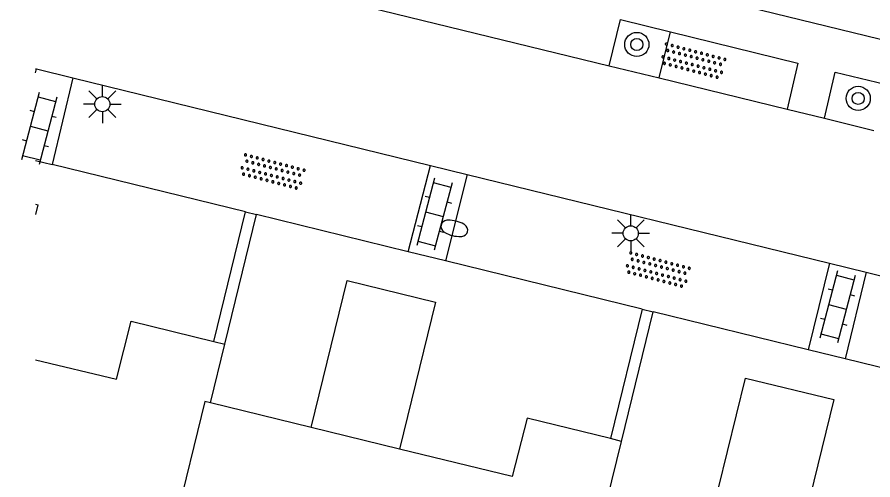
# Model space of a CAD drawing. Extents: x 128999 to 131010, y 395498 to 399007.
# Drawn here: x 128999.4 to 129027.68, y 397745.62 to 397760.91 of the extents above; entities that cross this region are included whole.
import ezdxf

# ---------------------------------------------------------------- set-up
doc = ezdxf.new("R2010")
doc.units = 0
for name, color, linetype in [('gg-afsc-muur', 7, 'Continuous'), ('gg-bbg-hoofdgebouw', 7, 'Continuous'), ('gg-bbg-luifel en loopbrug', 7, 'Continuous'), ('gg-bbg-tussenscheiding', 7, 'Continuous'), ('gg-knt-verharding', 7, 'Continuous'), ('gt-symb-boom', 7, 'Continuous'), ('gt-symb-brandkraan', 7, 'Continuous'), ('gt-symb-klinker verharding', 7, 'Continuous'), ('gt-symb-lichtmast', 7, 'Continuous'), ('gt-symb-overige verharding', 7, 'Continuous')]:
    doc.layers.add(name, color=color, linetype=linetype)

# ---------------------------------------------------------------- blocks, each defined once
blk = doc.blocks.new('gt0-BOOM')
at = {"layer": 'gt-symb-boom'}
for radius in [0.4, 0.2]:
    blk.add_circle((0, 0), radius, dxfattribs=at)
blk = doc.blocks.new('gt0-KL1')
at = {"layer": 'gt-symb-klinker verharding'}
for p, q in [((-1.15, 0.3), (1.15, 0.3)), ((-1, -0.3), (-1, 0.3)), ((-0.5, 0.3), (-0.5, 0.45)), ((0, -0.3), (0, 0.3)), ((0.5, 0.3), (0.5, 0.45)), ((1, -0.3), (1, 0.3)), ((-1.15, -0.3), (1.15, -0.3)), ((-0.5, -0.45), (-0.5, -0.3)), ((0.5, -0.45), (0.5, -0.3))]:
    blk.add_line(p, q, dxfattribs=at)
blk = doc.blocks.new('gt0-OVH')
at = {"layer": 'gt-symb-overige verharding'}
for points in [[(-0.972, 0.298), (-0.967, 0.308), (-0.965, 0.319), (-0.966, 0.33), (-0.971, 0.34), (-0.978, 0.348), (-0.988, 0.353), (-0.999, 0.355), (-1.01, 0.354), (-1.02, 0.349), (-1.028, 0.342), (-1.033, 0.332), (-1.035, 0.321), (-1.034, 0.31), (-1.029, 0.3), (-1.022, 0.292), (-1.012, 0.287), (-1.001, 0.285), (-0.99, 0.286), (-0.98, 0.291)], [(-0.772, 0.298), (-0.767, 0.308), (-0.765, 0.319), (-0.766, 0.33), (-0.771, 0.34), (-0.778, 0.348), (-0.788, 0.353), (-0.799, 0.355), (-0.81, 0.354), (-0.82, 0.349), (-0.828, 0.342), (-0.833, 0.332), (-0.835, 0.321), (-0.834, 0.31), (-0.829, 0.3), (-0.822, 0.292), (-0.812, 0.287), (-0.801, 0.285), (-0.79, 0.286), (-0.78, 0.291)], [(-0.572, 0.298), (-0.567, 0.308), (-0.565, 0.319), (-0.566, 0.33), (-0.571, 0.34), (-0.578, 0.348), (-0.588, 0.353), (-0.599, 0.355), (-0.61, 0.354), (-0.62, 0.349), (-0.628, 0.342), (-0.633, 0.332), (-0.635, 0.321), (-0.634, 0.31), (-0.629, 0.3), (-0.622, 0.292), (-0.612, 0.287), (-0.601, 0.285), (-0.59, 0.286), (-0.58, 0.291)], [(-0.372, 0.298), (-0.367, 0.308), (-0.365, 0.319), (-0.366, 0.33), (-0.371, 0.34), (-0.378, 0.348), (-0.388, 0.353), (-0.399, 0.355), (-0.41, 0.354), (-0.42, 0.349), (-0.428, 0.342), (-0.433, 0.332), (-0.435, 0.321), (-0.434, 0.31), (-0.429, 0.3), (-0.422, 0.292), (-0.412, 0.287), (-0.401, 0.285), (-0.39, 0.286), (-0.38, 0.291)], [(-0.172, 0.298), (-0.167, 0.308), (-0.165, 0.319), (-0.166, 0.33), (-0.171, 0.34), (-0.178, 0.348), (-0.188, 0.353), (-0.199, 0.355), (-0.21, 0.354), (-0.22, 0.349), (-0.228, 0.342), (-0.233, 0.332), (-0.235, 0.321), (-0.234, 0.31), (-0.229, 0.3), (-0.222, 0.292), (-0.212, 0.287), (-0.201, 0.285), (-0.19, 0.286), (-0.18, 0.291)], [(0.028, 0.298), (0.033, 0.308), (0.035, 0.319), (0.034, 0.33), (0.029, 0.34), (0.022, 0.348), (0.012, 0.353), (0.001, 0.355), (-0.01, 0.354), (-0.02, 0.349), (-0.028, 0.342), (-0.033, 0.332), (-0.035, 0.321), (-0.034, 0.31), (-0.029, 0.3), (-0.022, 0.292), (-0.012, 0.287), (-0.001, 0.285), (0.01, 0.286), (0.02, 0.291)], [(0.228, 0.298), (0.233, 0.308), (0.235, 0.319), (0.234, 0.33), (0.229, 0.34), (0.222, 0.348), (0.212, 0.353), (0.201, 0.355), (0.19, 0.354), (0.18, 0.349), (0.172, 0.342), (0.167, 0.332), (0.165, 0.321), (0.166, 0.31), (0.171, 0.3), (0.178, 0.292), (0.188, 0.287), (0.199, 0.285), (0.21, 0.286), (0.22, 0.291)], [(0.428, 0.298), (0.433, 0.308), (0.435, 0.319), (0.434, 0.33), (0.429, 0.34), (0.422, 0.348), (0.412, 0.353), (0.401, 0.355), (0.39, 0.354), (0.38, 0.349), (0.372, 0.342), (0.367, 0.332), (0.365, 0.321), (0.366, 0.31), (0.371, 0.3), (0.378, 0.292), (0.388, 0.287), (0.399, 0.285), (0.41, 0.286), (0.42, 0.291)], [(0.628, 0.298), (0.633, 0.308), (0.635, 0.319), (0.634, 0.33), (0.629, 0.34), (0.622, 0.348), (0.612, 0.353), (0.601, 0.355), (0.59, 0.354), (0.58, 0.349), (0.572, 0.342), (0.567, 0.332), (0.565, 0.321), (0.566, 0.31), (0.571, 0.3), (0.578, 0.292), (0.588, 0.287), (0.599, 0.285), (0.61, 0.286), (0.62, 0.291)], [(0.828, 0.298), (0.833, 0.308), (0.835, 0.319), (0.834, 0.33), (0.829, 0.34), (0.822, 0.348), (0.812, 0.353), (0.801, 0.355), (0.79, 0.354), (0.78, 0.349), (0.772, 0.342), (0.767, 0.332), (0.765, 0.321), (0.766, 0.31), (0.771, 0.3), (0.778, 0.292), (0.788, 0.287), (0.799, 0.285), (0.81, 0.286), (0.82, 0.291)], [(1.028, 0.298), (1.033, 0.308), (1.035, 0.319), (1.034, 0.33), (1.029, 0.34), (1.022, 0.348), (1.012, 0.353), (1.001, 0.355), (0.99, 0.354), (0.98, 0.349), (0.972, 0.342), (0.967, 0.332), (0.965, 0.321), (0.966, 0.31), (0.971, 0.3), (0.978, 0.292), (0.988, 0.287), (0.999, 0.285), (1.01, 0.286), (1.02, 0.291)], [(-0.872, 0.106), (-0.867, 0.116), (-0.865, 0.126), (-0.866, 0.137), (-0.871, 0.147), (-0.878, 0.156), (-0.888, 0.161), (-0.899, 0.163), (-0.91, 0.162), (-0.92, 0.157), (-0.928, 0.15), (-0.933, 0.14), (-0.935, 0.129), (-0.934, 0.118), (-0.929, 0.108), (-0.922, 0.1), (-0.912, 0.095), (-0.901, 0.092), (-0.89, 0.094), (-0.88, 0.098)], [(-0.672, 0.106), (-0.667, 0.116), (-0.665, 0.126), (-0.666, 0.137), (-0.671, 0.147), (-0.678, 0.156), (-0.688, 0.161), (-0.699, 0.163), (-0.71, 0.162), (-0.72, 0.157), (-0.728, 0.15), (-0.733, 0.14), (-0.735, 0.129), (-0.734, 0.118), (-0.729, 0.108), (-0.722, 0.1), (-0.712, 0.095), (-0.701, 0.092), (-0.69, 0.094), (-0.68, 0.098)], [(-0.472, 0.106), (-0.467, 0.116), (-0.465, 0.126), (-0.466, 0.137), (-0.471, 0.147), (-0.478, 0.156), (-0.488, 0.161), (-0.499, 0.163), (-0.51, 0.162), (-0.52, 0.157), (-0.528, 0.15), (-0.533, 0.14), (-0.535, 0.129), (-0.534, 0.118), (-0.529, 0.108), (-0.522, 0.1), (-0.512, 0.095), (-0.501, 0.092), (-0.49, 0.094), (-0.48, 0.098)], [(-0.272, 0.106), (-0.267, 0.116), (-0.265, 0.126), (-0.266, 0.137), (-0.271, 0.147), (-0.278, 0.156), (-0.288, 0.161), (-0.299, 0.163), (-0.31, 0.162), (-0.32, 0.157), (-0.328, 0.15), (-0.333, 0.14), (-0.335, 0.129), (-0.334, 0.118), (-0.329, 0.108), (-0.322, 0.1), (-0.312, 0.095), (-0.301, 0.092), (-0.29, 0.094), (-0.28, 0.098)], [(-0.072, 0.106), (-0.067, 0.116), (-0.065, 0.126), (-0.066, 0.137), (-0.071, 0.147), (-0.078, 0.156), (-0.088, 0.161), (-0.099, 0.163), (-0.11, 0.162), (-0.12, 0.157), (-0.128, 0.15), (-0.133, 0.14), (-0.135, 0.129), (-0.134, 0.118), (-0.129, 0.108), (-0.122, 0.1), (-0.112, 0.095), (-0.101, 0.092), (-0.09, 0.094), (-0.08, 0.098)], [(0.128, 0.106), (0.133, 0.116), (0.135, 0.126), (0.134, 0.137), (0.129, 0.147), (0.122, 0.156), (0.112, 0.161), (0.101, 0.163), (0.09, 0.162), (0.08, 0.157), (0.072, 0.15), (0.067, 0.14), (0.065, 0.129), (0.066, 0.118), (0.071, 0.108), (0.078, 0.1), (0.088, 0.095), (0.099, 0.092), (0.11, 0.094), (0.12, 0.098)], [(0.328, 0.106), (0.333, 0.116), (0.335, 0.126), (0.334, 0.137), (0.329, 0.147), (0.322, 0.156), (0.312, 0.161), (0.301, 0.163), (0.29, 0.162), (0.28, 0.157), (0.272, 0.15), (0.267, 0.14), (0.265, 0.129), (0.266, 0.118), (0.271, 0.108), (0.278, 0.1), (0.288, 0.095), (0.299, 0.092), (0.31, 0.094), (0.32, 0.098)], [(0.528, 0.106), (0.533, 0.116), (0.535, 0.126), (0.534, 0.137), (0.529, 0.147), (0.522, 0.156), (0.512, 0.161), (0.501, 0.163), (0.49, 0.162), (0.48, 0.157), (0.472, 0.15), (0.467, 0.14), (0.465, 0.129), (0.466, 0.118), (0.471, 0.108), (0.478, 0.1), (0.488, 0.095), (0.499, 0.092), (0.51, 0.094), (0.52, 0.098)], [(0.728, 0.106), (0.733, 0.116), (0.735, 0.126), (0.734, 0.137), (0.729, 0.147), (0.722, 0.156), (0.712, 0.161), (0.701, 0.163), (0.69, 0.162), (0.68, 0.157), (0.672, 0.15), (0.667, 0.14), (0.665, 0.129), (0.666, 0.118), (0.671, 0.108), (0.678, 0.1), (0.688, 0.095), (0.699, 0.092), (0.71, 0.094), (0.72, 0.098)], [(0.928, 0.106), (0.933, 0.116), (0.935, 0.126), (0.934, 0.137), (0.929, 0.147), (0.922, 0.156), (0.912, 0.161), (0.901, 0.163), (0.89, 0.162), (0.88, 0.157), (0.872, 0.15), (0.867, 0.14), (0.865, 0.129), (0.866, 0.118), (0.871, 0.108), (0.878, 0.1), (0.888, 0.095), (0.899, 0.092), (0.91, 0.094), (0.92, 0.098)], [(-0.972, -0.142), (-0.967, -0.132), (-0.965, -0.121), (-0.966, -0.11), (-0.971, -0.1), (-0.978, -0.092), (-0.988, -0.087), (-0.999, -0.085), (-1.01, -0.086), (-1.02, -0.091), (-1.028, -0.098), (-1.033, -0.108), (-1.035, -0.119), (-1.034, -0.13), (-1.029, -0.14), (-1.022, -0.148), (-1.012, -0.153), (-1.001, -0.155), (-0.99, -0.154), (-0.98, -0.149)], [(-0.872, -0.334), (-0.867, -0.324), (-0.865, -0.314), (-0.866, -0.303), (-0.871, -0.293), (-0.878, -0.284), (-0.888, -0.279), (-0.899, -0.277), (-0.91, -0.278), (-0.92, -0.283), (-0.928, -0.29), (-0.933, -0.3), (-0.935, -0.311), (-0.934, -0.322), (-0.929, -0.332), (-0.922, -0.34), (-0.912, -0.345), (-0.901, -0.348), (-0.89, -0.346), (-0.88, -0.342)], [(-0.772, -0.142), (-0.767, -0.132), (-0.765, -0.121), (-0.766, -0.11), (-0.771, -0.1), (-0.778, -0.092), (-0.788, -0.087), (-0.799, -0.085), (-0.81, -0.086), (-0.82, -0.091), (-0.828, -0.098), (-0.833, -0.108), (-0.835, -0.119), (-0.834, -0.13), (-0.829, -0.14), (-0.822, -0.148), (-0.812, -0.153), (-0.801, -0.155), (-0.79, -0.154), (-0.78, -0.149)], [(-0.672, -0.334), (-0.667, -0.324), (-0.665, -0.314), (-0.666, -0.303), (-0.671, -0.293), (-0.678, -0.284), (-0.688, -0.279), (-0.699, -0.277), (-0.71, -0.278), (-0.72, -0.283), (-0.728, -0.29), (-0.733, -0.3), (-0.735, -0.311), (-0.734, -0.322), (-0.729, -0.332), (-0.722, -0.34), (-0.712, -0.345), (-0.701, -0.348), (-0.69, -0.346), (-0.68, -0.342)], [(-0.572, -0.142), (-0.567, -0.132), (-0.565, -0.121), (-0.566, -0.11), (-0.571, -0.1), (-0.578, -0.092), (-0.588, -0.087), (-0.599, -0.085), (-0.61, -0.086), (-0.62, -0.091), (-0.628, -0.098), (-0.633, -0.108), (-0.635, -0.119), (-0.634, -0.13), (-0.629, -0.14), (-0.622, -0.148), (-0.612, -0.153), (-0.601, -0.155), (-0.59, -0.154), (-0.58, -0.149)], [(-0.472, -0.334), (-0.467, -0.324), (-0.465, -0.314), (-0.466, -0.303), (-0.471, -0.293), (-0.478, -0.284), (-0.488, -0.279), (-0.499, -0.277), (-0.51, -0.278), (-0.52, -0.283), (-0.528, -0.29), (-0.533, -0.3), (-0.535, -0.311), (-0.534, -0.322), (-0.529, -0.332), (-0.522, -0.34), (-0.512, -0.345), (-0.501, -0.348), (-0.49, -0.346), (-0.48, -0.342)], [(-0.372, -0.142), (-0.367, -0.132), (-0.365, -0.121), (-0.366, -0.11), (-0.371, -0.1), (-0.378, -0.092), (-0.388, -0.087), (-0.399, -0.085), (-0.41, -0.086), (-0.42, -0.091), (-0.428, -0.098), (-0.433, -0.108), (-0.435, -0.119), (-0.434, -0.13), (-0.429, -0.14), (-0.422, -0.148), (-0.412, -0.153), (-0.401, -0.155), (-0.39, -0.154), (-0.38, -0.149)], [(-0.272, -0.334), (-0.267, -0.324), (-0.265, -0.314), (-0.266, -0.303), (-0.271, -0.293), (-0.278, -0.284), (-0.288, -0.279), (-0.299, -0.277), (-0.31, -0.278), (-0.32, -0.283), (-0.328, -0.29), (-0.333, -0.3), (-0.335, -0.311), (-0.334, -0.322), (-0.329, -0.332), (-0.322, -0.34), (-0.312, -0.345), (-0.301, -0.348), (-0.29, -0.346), (-0.28, -0.342)], [(-0.172, -0.142), (-0.167, -0.132), (-0.165, -0.121), (-0.166, -0.11), (-0.171, -0.1), (-0.178, -0.092), (-0.188, -0.087), (-0.199, -0.085), (-0.21, -0.086), (-0.22, -0.091), (-0.228, -0.098), (-0.233, -0.108), (-0.235, -0.119), (-0.234, -0.13), (-0.229, -0.14), (-0.222, -0.148), (-0.212, -0.153), (-0.201, -0.155), (-0.19, -0.154), (-0.18, -0.149)], [(-0.072, -0.334), (-0.067, -0.324), (-0.065, -0.314), (-0.066, -0.303), (-0.071, -0.293), (-0.078, -0.284), (-0.088, -0.279), (-0.099, -0.277), (-0.11, -0.278), (-0.12, -0.283), (-0.128, -0.29), (-0.133, -0.3), (-0.135, -0.311), (-0.134, -0.322), (-0.129, -0.332), (-0.122, -0.34), (-0.112, -0.345), (-0.101, -0.348), (-0.09, -0.346), (-0.08, -0.342)], [(0.028, -0.142), (0.033, -0.132), (0.035, -0.121), (0.034, -0.11), (0.029, -0.1), (0.022, -0.092), (0.012, -0.087), (0.001, -0.085), (-0.01, -0.086), (-0.02, -0.091), (-0.028, -0.098), (-0.033, -0.108), (-0.035, -0.119), (-0.034, -0.13), (-0.029, -0.14), (-0.022, -0.148), (-0.012, -0.153), (-0.001, -0.155), (0.01, -0.154), (0.02, -0.149)], [(0.128, -0.334), (0.133, -0.324), (0.135, -0.314), (0.134, -0.303), (0.129, -0.293), (0.122, -0.284), (0.112, -0.279), (0.101, -0.277), (0.09, -0.278), (0.08, -0.283), (0.072, -0.29), (0.067, -0.3), (0.065, -0.311), (0.066, -0.322), (0.071, -0.332), (0.078, -0.34), (0.088, -0.345), (0.099, -0.348), (0.11, -0.346), (0.12, -0.342)], [(0.228, -0.142), (0.233, -0.132), (0.235, -0.121), (0.234, -0.11), (0.229, -0.1), (0.222, -0.092), (0.212, -0.087), (0.201, -0.085), (0.19, -0.086), (0.18, -0.091), (0.172, -0.098), (0.167, -0.108), (0.165, -0.119), (0.166, -0.13), (0.171, -0.14), (0.178, -0.148), (0.188, -0.153), (0.199, -0.155), (0.21, -0.154), (0.22, -0.149)], [(0.328, -0.334), (0.333, -0.324), (0.335, -0.314), (0.334, -0.303), (0.329, -0.293), (0.322, -0.284), (0.312, -0.279), (0.301, -0.277), (0.29, -0.278), (0.28, -0.283), (0.272, -0.29), (0.267, -0.3), (0.265, -0.311), (0.266, -0.322), (0.271, -0.332), (0.278, -0.34), (0.288, -0.345), (0.299, -0.348), (0.31, -0.346), (0.32, -0.342)], [(0.428, -0.142), (0.433, -0.132), (0.435, -0.121), (0.434, -0.11), (0.429, -0.1), (0.422, -0.092), (0.412, -0.087), (0.401, -0.085), (0.39, -0.086), (0.38, -0.091), (0.372, -0.098), (0.367, -0.108), (0.365, -0.119), (0.366, -0.13), (0.371, -0.14), (0.378, -0.148), (0.388, -0.153), (0.399, -0.155), (0.41, -0.154), (0.42, -0.149)], [(0.528, -0.334), (0.533, -0.324), (0.535, -0.314), (0.534, -0.303), (0.529, -0.293), (0.522, -0.284), (0.512, -0.279), (0.501, -0.277), (0.49, -0.278), (0.48, -0.283), (0.472, -0.29), (0.467, -0.3), (0.465, -0.311), (0.466, -0.322), (0.471, -0.332), (0.478, -0.34), (0.488, -0.345), (0.499, -0.348), (0.51, -0.346), (0.52, -0.342)], [(0.628, -0.142), (0.633, -0.132), (0.635, -0.121), (0.634, -0.11), (0.629, -0.1), (0.622, -0.092), (0.612, -0.087), (0.601, -0.085), (0.59, -0.086), (0.58, -0.091), (0.572, -0.098), (0.567, -0.108), (0.565, -0.119), (0.566, -0.13), (0.571, -0.14), (0.578, -0.148), (0.588, -0.153), (0.599, -0.155), (0.61, -0.154), (0.62, -0.149)], [(0.728, -0.334), (0.733, -0.324), (0.735, -0.314), (0.734, -0.303), (0.729, -0.293), (0.722, -0.284), (0.712, -0.279), (0.701, -0.277), (0.69, -0.278), (0.68, -0.283), (0.672, -0.29), (0.667, -0.3), (0.665, -0.311), (0.666, -0.322), (0.671, -0.332), (0.678, -0.34), (0.688, -0.345), (0.699, -0.348), (0.71, -0.346), (0.72, -0.342)], [(0.828, -0.142), (0.833, -0.132), (0.835, -0.121), (0.834, -0.11), (0.829, -0.1), (0.822, -0.092), (0.812, -0.087), (0.801, -0.085), (0.79, -0.086), (0.78, -0.091), (0.772, -0.098), (0.767, -0.108), (0.765, -0.119), (0.766, -0.13), (0.771, -0.14), (0.778, -0.148), (0.788, -0.153), (0.799, -0.155), (0.81, -0.154), (0.82, -0.149)], [(0.928, -0.334), (0.933, -0.324), (0.935, -0.314), (0.934, -0.303), (0.929, -0.293), (0.922, -0.284), (0.912, -0.279), (0.901, -0.277), (0.89, -0.278), (0.88, -0.283), (0.872, -0.29), (0.867, -0.3), (0.865, -0.311), (0.866, -0.322), (0.871, -0.332), (0.878, -0.34), (0.888, -0.345), (0.899, -0.348), (0.91, -0.346), (0.92, -0.342)], [(1.028, -0.142), (1.033, -0.132), (1.035, -0.121), (1.034, -0.11), (1.029, -0.1), (1.022, -0.092), (1.012, -0.087), (1.001, -0.085), (0.99, -0.086), (0.98, -0.091), (0.972, -0.098), (0.967, -0.108), (0.965, -0.119), (0.966, -0.13), (0.971, -0.14), (0.978, -0.148), (0.988, -0.153), (0.999, -0.155), (1.01, -0.154), (1.02, -0.149)]]:
    blk.add_lwpolyline(points, close=True, dxfattribs=at)
blk = doc.blocks.new('gt0-LMAST')
at = {"layer": 'gt-symb-lichtmast'}
for p, q in [((-0.005, 0.246), (-0.005, 0.621)), ((-0.182, 0.173), (-0.447, 0.438)), ((0.172, 0.173), (0.437, 0.438)), ((-0.255, -0.004), (-0.63, -0.004)), ((-0.182, -0.181), (-0.447, -0.446)), ((-0.005, -0.254), (-0.005, -0.629)), ((0.437, -0.446), (0.172, -0.181)), ((0.245, -0.004), (0.62, -0.004))]:
    blk.add_line(p, q, dxfattribs=at)
blk.add_circle((-0.005, -0.004), 0.25, dxfattribs=at)
blk = doc.blocks.new('gt0-BR')
at = {"layer": 'gt-symb-brandkraan'}
for centre, radius, start, end in [((-0.244, 0), 0.206, 107.5669, 252.4331), ((0.599, -2.664), 3, 106.892, 107.5669), ((0, -0.691), 0.938, 73.108, 106.892), ((-0.599, -2.664), 3, 72.4331, 73.108), ((0.244, 0), 0.206, 287.567, 72.4331), ((0.599, 2.664), 3, 252.4331, 253.108), ((0, 0.691), 0.938, 253.108, 286.8921), ((-0.599, 2.664), 3, 286.8921, 287.567)]:
    blk.add_arc(centre, radius, start, end, dxfattribs=at)

msp = doc.modelspace()

# ---------------------------------------------------------------- linework, layer by layer
at = {"layer": 'gg-afsc-muur'}
for p, q in [((129005.901, 397750.186), (129006.944, 397754.478)), ((129006.262, 397750.098), (129007.312, 397754.388)), ((129006.944, 397754.478), (129007.312, 397754.388)), ((129020.051, 397751.259), (129019.003, 397746.979)), ((129020.051, 397751.259), (129020.418, 397751.172)), ((129019.37, 397746.889), (129020.418, 397751.172))]:
    msp.add_line(p, q, dxfattribs=at)
at = {"layer": 'gg-bbg-hoofdgebouw'}
for p, q in [((129005.788, 397748.163), (129006.262, 397750.098)), ((129005.901, 397750.186), (129006.262, 397750.098)), ((129009.118, 397747.348), (129005.788, 397748.163)), ((129012.032, 397746.635), (129009.118, 397747.348)), ((129019.37, 397746.889), (129019.003, 397746.979)), ((129018.896, 397744.954), (129019.37, 397746.889))]:
    msp.add_line(p, q, dxfattribs=at)
for points in [[(129000, 397749.585), (129002.682, 397748.94), (129003.164, 397750.856), (129005.901, 397750.186)], [(129019.003, 397746.979), (129016.255, 397747.652), (129015.756, 397745.723), (129012.032, 397746.635)]]:
    msp.add_lwpolyline(points, dxfattribs=at)
at = {"layer": 'gg-bbg-luifel en loopbrug'}
for points in [[(129000, 397754.726), (129000.079, 397754.707), (129000, 397754.384)], [(129009.118, 397747.348), (129010.307, 397752.203), (129013.22, 397751.49), (129012.032, 397746.635)], [(129022.28, 397744.126), (129023.469, 397748.982), (129026.383, 397748.268), (129025.194, 397743.413)]]:
    msp.add_lwpolyline(points, dxfattribs=at)
at = {"layer": 'gg-bbg-tussenscheiding'}
msp.add_lwpolyline([(129005.788, 397748.163), (129005.599, 397748.209), (129004.616, 397744.191)], dxfattribs=at)
at = {"layer": 'gg-knt-verharding'}
for p, q in [((129000, 397763.932), (129018.962, 397759.303)), ((129028.462, 397760.038), (129021.527, 397761.737)), ((129020.613, 397758.9), (129020.987, 397760.425)), ((129000, 397759.207), (129000.033, 397759.199)), ((129000, 397759.064), (129000.033, 397759.199)), ((129000.033, 397759.199), (129001.236, 397758.904)), ((129018.962, 397759.303), (129020.613, 397758.9)), ((129001.236, 397758.904), (129000.56, 397756.037)), ((129001.236, 397758.904), (129013.058, 397756.011)), ((129020.613, 397758.9), (129024.847, 397757.866)), ((129024.847, 397757.866), (129026.074, 397757.566)), ((129026.074, 397757.566), (129027.705, 397757.168)), ((129000, 397756.174), (129000.56, 397756.037)), ((129006.944, 397754.478), (129000.56, 397756.037)), ((129012.325, 397753.157), (129013.058, 397756.011)), ((129013.058, 397756.011), (129014.274, 397755.713)), ((129014.274, 397755.713), (129013.55, 397752.856)), ((129014.274, 397755.713), (129026.247, 397752.776)), ((129012.325, 397753.157), (129007.312, 397754.388)), ((129013.55, 397752.856), (129012.325, 397753.157)), ((129020.051, 397751.259), (129013.55, 397752.856)), ((129026.247, 397752.776), (129025.539, 397749.918)), ((129026.247, 397752.776), (129027.455, 397752.48)), ((129027.455, 397752.48), (129026.758, 397749.62)), ((129027.455, 397752.48), (129033.68, 397750.954)), ((129025.539, 397749.918), (129020.418, 397751.172)), ((129026.758, 397749.62), (129025.539, 397749.918)), ((129032.945, 397748.105), (129026.758, 397749.62))]:
    msp.add_line(p, q, dxfattribs=at)
for points in [[(129018.962, 397759.303), (129019.339, 397760.833), (129020.987, 397760.425)], [(129020.987, 397760.425), (129025.192, 397759.385), (129024.847, 397757.866)], [(129026.074, 397757.566), (129026.428, 397759.091), (129028.079, 397758.693)]]:
    msp.add_lwpolyline(points, dxfattribs=at)

# ---------------------------------------------------------------- block references
at = {"layer": 'gt-symb-boom'}
for p, rotation in [((129019.876, 397760.007), -98.9726266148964), ((129027.192, 397758.224), -98.9726266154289)]:
    msp.add_blockref('gt0-BOOM', p, dxfattribs=dict(at, rotation=rotation))
at = {"layer": 'gt-symb-brandkraan', "rotation": -14.189180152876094}
msp.add_blockref('gt0-BR', (129013.847, 397753.929), dxfattribs=at)
at = {"layer": 'gt-symb-klinker verharding'}
for p, rotation in [((129000.126, 397757.232), -104.77272395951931), ((129013.186, 397754.396), -104.77272395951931), ((129026.506, 397751.333), -104.77272396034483)]:
    msp.add_blockref('gt0-KL1', p, dxfattribs=dict(at, rotation=rotation))
at = {"layer": 'gt-symb-lichtmast'}
for p in [(129002.219, 397758.037), (129019.68, 397753.769)]:
    msp.add_blockref('gt0-LMAST', p, dxfattribs=at)
at = {"layer": 'gt-symb-overige verharding'}
for p, rotation in [((129021.738, 397759.456), -14.71731114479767), ((129007.831, 397755.794), -14.717311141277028), ((129020.562, 397752.553), -14.758129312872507)]:
    msp.add_blockref('gt0-OVH', p, dxfattribs=dict(at, rotation=rotation))

doc.saveas('drawing.dxf')
